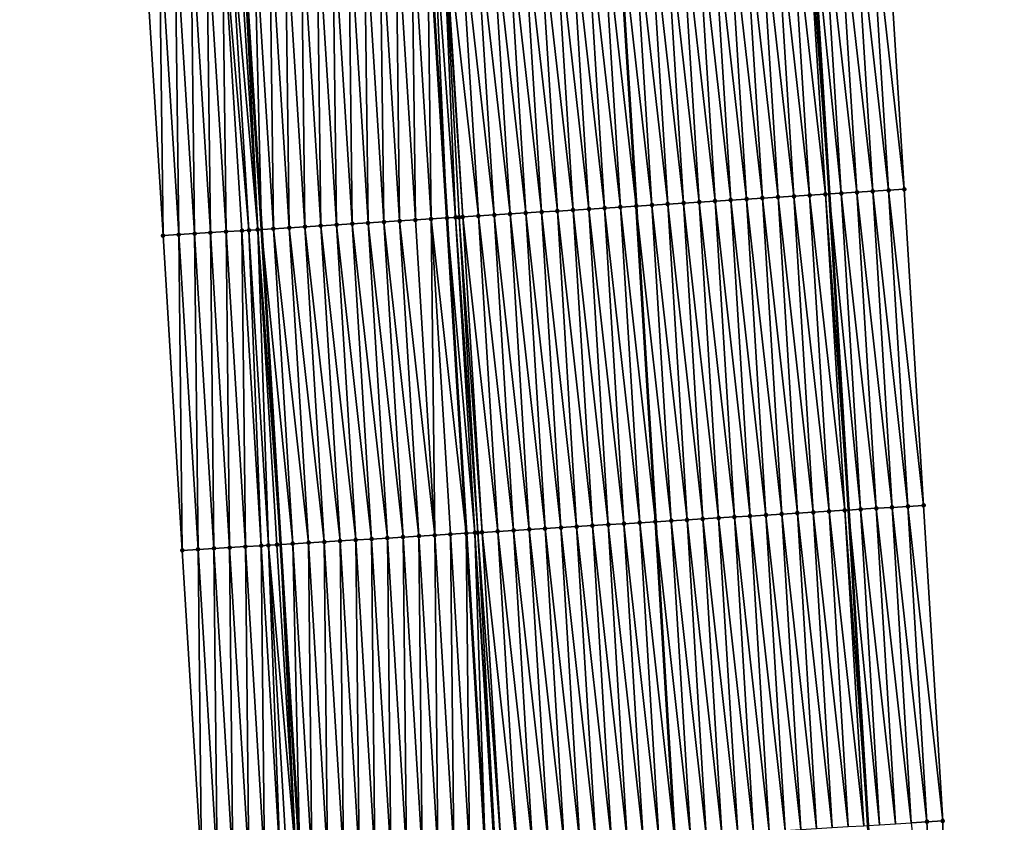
# Model space of a CAD drawing. Header units: feet. Extents: x 2010743 to 2022806, y 818705 to 837694.
# Tile 454 of 531: x 2011372 to 2011434, y 834754 to 834804. Entities that reach past the tile are written whole.
import ezdxf

# ---------------------------------------------------------------- set-up
doc = ezdxf.new("R2010")
doc.units = ezdxf.units.FT
doc.header["$MEASUREMENT"] = 0
for name, color, linetype, lineweight in [('EP_Travel Lane', 172, 'Continuous', 53), ('Road Shots', 141, 'Continuous', 100), ('STRIPING', 60, 'Continuous', 53)]:
    doc.layers.add(name, color=color, linetype=linetype, lineweight=lineweight)
doc.layers.add('I-77-MM17-21_NB-Surface-Border', color=7, linetype='Continuous')
doc.layers.add('I-77-MM17-21_NB-Surface-TIN', color=7, linetype='Continuous')

msp = doc.modelspace()

# ---------------------------------------------------------------- linework, layer by layer
at = {"layer": 'EP_Travel Lane'}
for points in [[(2011413.972, 834933.254, 310.525), (2011415.376, 834913.306, 310.196), (2011416.733, 834893.274, 309.84), (2011418.055, 834873.321, 309.459), (2011419.377, 834853.368, 309.1), (2011420.656, 834833.319, 308.758), (2011421.901, 834813.361, 308.376), (2011423.146, 834793.403, 308.033), (2011424.37, 834773.403, 307.657), (2011425.579, 834753.443, 307.312), (2011426.787, 834733.482, 306.968), (2011427.973, 834713.477, 306.613), (2011429.143, 834693.515, 306.255), (2011430.313, 834673.552, 305.89), (2011431.473, 834653.565, 305.565)], [(2011378.111, 834930.729, 310.823), (2011379.473, 834910.778, 310.478), (2011380.806, 834890.876, 310.144), (2011382.128, 834870.923, 309.784), (2011383.45, 834850.97, 309.402), (2011384.718, 834831.071, 309.036), (2011385.963, 834811.113, 308.699), (2011387.208, 834791.155, 308.328), (2011388.428, 834771.221, 307.975), (2011389.637, 834751.261, 307.616), (2011390.845, 834731.301, 307.257), (2011392.027, 834711.365, 306.903), (2011393.197, 834691.403, 306.541), (2011394.367, 834671.44, 306.18), (2011395.525, 834651.492, 305.828)]]:
    msp.add_polyline3d(points, dxfattribs=at)
at = {"layer": 'I-77-MM17-21_NB-Surface-Border', "color": 3, "linetype": 'Continuous', "lineweight": -3}
for points in [[(2011389.655, 834651.157, 305.649), (2011388.539, 834671.102, 306.005), (2011387.05, 834691.046, 306.347), (2011385.484, 834710.985, 306.705), (2011384.623, 834730.927, 307.073), (2011383.415, 834750.888, 307.417), (2011382.206, 834770.848, 307.764), (2011380.987, 834790.771, 308.127), (2011379.742, 834810.728, 308.507), (2011378.496, 834830.687, 308.847), (2011377.228, 834850.559, 309.211), (2011376.261, 834870.535, 309.597), (2011375.478, 834890.524, 309.974), (2011373.638, 834910.372, 310.299), (2011371.915, 834930.297, 310.642)], [(2011417.113, 834913.429, 310.133), (2011418.473, 834893.391, 309.778), (2011420.799, 834873.506, 309.356), (2011423.126, 834853.62, 308.964), (2011425.405, 834833.618, 308.573), (2011426.65, 834813.661, 308.196), (2011427.895, 834793.703, 307.843), (2011429.12, 834773.694, 307.478), (2011430.328, 834753.734, 307.123), (2011430.539, 834733.712, 306.821), (2011431.725, 834713.7, 306.461), (2011431.897, 834693.678, 306.145), (2011431.07, 834673.597, 305.862), (2011434.225, 834653.725, 305.453)]]:
    msp.add_polyline3d(points, dxfattribs=at)
at = {"layer": 'I-77-MM17-21_NB-Surface-TIN', "color": 128, "linetype": 'Continuous', "lineweight": -3}
for points in [[(2011419.911, 834793.2, 308.118), (2011418.666, 834813.158, 308.47), (2011417.668, 834813.095, 308.487)], [(2011420.909, 834793.262, 308.104), (2011419.664, 834813.22, 308.45), (2011418.666, 834813.158, 308.47)], [(2011419.911, 834793.2, 308.118), (2011420.909, 834793.262, 308.104), (2011418.666, 834813.158, 308.47)], [(2011421.907, 834793.325, 308.082), (2011420.662, 834813.283, 308.428), (2011419.664, 834813.22, 308.45)], [(2011420.909, 834793.262, 308.104), (2011421.907, 834793.325, 308.082), (2011419.664, 834813.22, 308.45)], [(2011422.905, 834793.388, 308.043), (2011421.66, 834813.346, 308.384), (2011420.662, 834813.283, 308.428)], [(2011421.907, 834793.325, 308.082), (2011422.905, 834793.388, 308.043), (2011420.662, 834813.283, 308.428)], [(2011421.66, 834813.346, 308.384), (2011423.146, 834793.403, 308.033), (2011421.901, 834813.361, 308.376)], [(2011422.905, 834793.388, 308.043), (2011423.146, 834793.403, 308.033), (2011421.66, 834813.346, 308.384)], [(2011423.903, 834793.451, 308.001), (2011422.658, 834813.409, 308.352), (2011421.901, 834813.361, 308.376)], [(2011423.903, 834793.451, 308.001), (2011421.901, 834813.361, 308.376), (2011423.146, 834793.403, 308.033)], [(2011424.901, 834793.514, 307.968), (2011423.656, 834813.472, 308.318), (2011422.658, 834813.409, 308.352)], [(2011423.903, 834793.451, 308.001), (2011424.901, 834793.514, 307.968), (2011422.658, 834813.409, 308.352)], [(2011425.899, 834793.577, 307.928), (2011424.654, 834813.535, 308.278), (2011423.656, 834813.472, 308.318)], [(2011424.901, 834793.514, 307.968), (2011425.899, 834793.577, 307.928), (2011423.656, 834813.472, 308.318)], [(2011426.897, 834793.64, 307.883), (2011425.652, 834813.598, 308.236), (2011424.654, 834813.535, 308.278)], [(2011425.899, 834793.577, 307.928), (2011426.897, 834793.64, 307.883), (2011424.654, 834813.535, 308.278)], [(2011427.895, 834793.703, 307.843), (2011426.65, 834813.661, 308.196), (2011425.652, 834813.598, 308.236)], [(2011426.897, 834793.64, 307.883), (2011427.895, 834793.703, 307.843), (2011425.652, 834813.598, 308.236)], [(2011409.931, 834792.574, 308.3), (2011408.686, 834812.532, 308.631), (2011407.688, 834812.469, 308.648)], [(2011408.686, 834812.532, 308.631), (2011410.925, 834792.636, 308.274), (2011409.679, 834812.594, 308.607)], [(2011409.931, 834792.574, 308.3), (2011410.925, 834792.636, 308.274), (2011408.686, 834812.532, 308.631)], [(2011410.929, 834792.636, 308.274), (2011409.684, 834812.595, 308.607), (2011409.679, 834812.594, 308.607)], [(2011410.929, 834792.636, 308.274), (2011409.679, 834812.594, 308.607), (2011410.925, 834792.636, 308.274)], [(2011411.927, 834792.699, 308.263), (2011410.682, 834812.657, 308.605), (2011409.684, 834812.595, 308.607)], [(2011410.929, 834792.636, 308.274), (2011411.927, 834792.699, 308.263), (2011409.684, 834812.595, 308.607)], [(2011412.925, 834792.762, 308.236), (2011411.68, 834812.72, 308.589), (2011410.682, 834812.657, 308.605)], [(2011411.927, 834792.699, 308.263), (2011412.925, 834792.762, 308.236), (2011410.682, 834812.657, 308.605)], [(2011413.923, 834792.824, 308.217), (2011412.678, 834812.782, 308.567), (2011411.68, 834812.72, 308.589)], [(2011412.925, 834792.762, 308.236), (2011413.923, 834792.824, 308.217), (2011411.68, 834812.72, 308.589)], [(2011414.921, 834792.887, 308.197), (2011413.676, 834812.845, 308.547), (2011412.678, 834812.782, 308.567)], [(2011413.923, 834792.824, 308.217), (2011414.921, 834792.887, 308.197), (2011412.678, 834812.782, 308.567)], [(2011415.919, 834792.949, 308.181), (2011414.674, 834812.907, 308.531), (2011413.676, 834812.845, 308.547)], [(2011414.921, 834792.887, 308.197), (2011415.919, 834792.949, 308.181), (2011413.676, 834812.845, 308.547)], [(2011416.917, 834793.012, 308.168), (2011415.672, 834812.97, 308.518), (2011414.674, 834812.907, 308.531)], [(2011415.919, 834792.949, 308.181), (2011416.917, 834793.012, 308.168), (2011414.674, 834812.907, 308.531)], [(2011417.915, 834793.074, 308.151), (2011416.67, 834813.033, 308.503), (2011415.672, 834812.97, 308.518)], [(2011416.917, 834793.012, 308.168), (2011417.915, 834793.074, 308.151), (2011415.672, 834812.97, 308.518)], [(2011418.913, 834793.137, 308.136), (2011417.668, 834813.095, 308.487), (2011416.67, 834813.033, 308.503)], [(2011417.915, 834793.074, 308.151), (2011418.913, 834793.137, 308.136), (2011416.67, 834813.033, 308.503)], [(2011418.913, 834793.137, 308.136), (2011419.911, 834793.2, 308.118), (2011417.668, 834813.095, 308.487)], [(2011399.5, 834791.92, 308.469), (2011398.643, 834811.902, 308.809), (2011398.056, 834811.866, 308.811)], [(2011399.95, 834791.948, 308.466), (2011398.705, 834811.906, 308.808), (2011398.643, 834811.902, 308.809)], [(2011399.5, 834791.92, 308.469), (2011399.72, 834791.933, 308.469), (2011398.643, 834811.902, 308.809)], [(2011399.72, 834791.933, 308.469), (2011399.95, 834791.948, 308.466), (2011398.643, 834811.902, 308.809)], [(2011400.949, 834792.01, 308.45), (2011399.703, 834811.969, 308.792), (2011398.705, 834811.906, 308.808)], [(2011399.95, 834791.948, 308.466), (2011400.949, 834792.01, 308.45), (2011398.705, 834811.906, 308.808)], [(2011401.947, 834792.073, 308.428), (2011400.701, 834812.031, 308.771), (2011399.703, 834811.969, 308.792)], [(2011400.949, 834792.01, 308.45), (2011401.947, 834792.073, 308.428), (2011399.703, 834811.969, 308.792)], [(2011402.945, 834792.136, 308.41), (2011401.699, 834812.094, 308.753), (2011400.701, 834812.031, 308.771)], [(2011401.947, 834792.073, 308.428), (2011402.945, 834792.136, 308.41), (2011400.701, 834812.031, 308.771)], [(2011403.943, 834792.198, 308.393), (2011402.697, 834812.157, 308.735), (2011401.699, 834812.094, 308.753)], [(2011402.945, 834792.136, 308.41), (2011403.943, 834792.198, 308.393), (2011401.699, 834812.094, 308.753)], [(2011404.941, 834792.261, 308.376), (2011403.695, 834812.219, 308.721), (2011402.697, 834812.157, 308.735)], [(2011403.943, 834792.198, 308.393), (2011404.941, 834792.261, 308.376), (2011402.697, 834812.157, 308.735)], [(2011405.939, 834792.324, 308.356), (2011404.693, 834812.282, 308.701), (2011403.695, 834812.219, 308.721)], [(2011404.941, 834792.261, 308.376), (2011405.939, 834792.324, 308.356), (2011403.695, 834812.219, 308.721)], [(2011406.937, 834792.386, 308.337), (2011405.691, 834812.344, 308.679), (2011404.693, 834812.282, 308.701)], [(2011405.939, 834792.324, 308.356), (2011406.937, 834792.386, 308.337), (2011404.693, 834812.282, 308.701)], [(2011407.935, 834792.449, 308.32), (2011406.689, 834812.407, 308.662), (2011405.691, 834812.344, 308.679)], [(2011406.937, 834792.386, 308.337), (2011407.935, 834792.449, 308.32), (2011405.691, 834812.344, 308.679)], [(2011408.933, 834792.511, 308.307), (2011407.688, 834812.469, 308.648), (2011406.689, 834812.407, 308.662)], [(2011407.935, 834792.449, 308.32), (2011408.933, 834792.511, 308.307), (2011406.689, 834812.407, 308.662)], [(2011408.933, 834792.511, 308.307), (2011409.931, 834792.574, 308.3), (2011407.688, 834812.469, 308.648)], [(2011388.972, 834791.265, 308.354), (2011388.724, 834811.285, 308.727), (2011387.726, 834811.223, 308.723)], [(2011389.97, 834791.327, 308.366), (2011389.723, 834811.347, 308.731), (2011388.724, 834811.285, 308.727)], [(2011388.972, 834791.265, 308.354), (2011389.97, 834791.327, 308.366), (2011388.724, 834811.285, 308.727)], [(2011390.968, 834791.389, 308.375), (2011390.721, 834811.409, 308.737), (2011389.723, 834811.347, 308.731)], [(2011389.97, 834791.327, 308.366), (2011390.968, 834791.389, 308.375), (2011389.723, 834811.347, 308.731)], [(2011391.966, 834791.451, 308.385), (2011391.719, 834811.471, 308.744), (2011390.721, 834811.409, 308.737)], [(2011390.968, 834791.389, 308.375), (2011391.966, 834791.451, 308.385), (2011390.721, 834811.409, 308.737)], [(2011392.964, 834791.513, 308.393), (2011392.717, 834811.533, 308.752), (2011391.719, 834811.471, 308.744)], [(2011391.966, 834791.451, 308.385), (2011392.964, 834791.513, 308.393), (2011391.719, 834811.471, 308.744)], [(2011393.962, 834791.575, 308.403), (2011393.715, 834811.596, 308.762), (2011392.717, 834811.533, 308.752)], [(2011392.964, 834791.513, 308.393), (2011393.962, 834791.575, 308.403), (2011392.717, 834811.533, 308.752)], [(2011394.96, 834791.637, 308.414), (2011394.713, 834811.658, 308.772), (2011393.715, 834811.596, 308.762)], [(2011393.962, 834791.575, 308.403), (2011394.96, 834791.637, 308.414), (2011393.715, 834811.596, 308.762)], [(2011395.958, 834791.7, 308.425), (2011395.711, 834811.72, 308.787), (2011394.713, 834811.658, 308.772)], [(2011394.96, 834791.637, 308.414), (2011395.958, 834791.7, 308.425), (2011394.713, 834811.658, 308.772)], [(2011396.956, 834791.762, 308.439), (2011396.709, 834811.782, 308.801), (2011395.711, 834811.72, 308.787)], [(2011395.958, 834791.7, 308.425), (2011396.956, 834791.762, 308.439), (2011395.711, 834811.72, 308.787)], [(2011397.954, 834791.824, 308.455), (2011397.707, 834811.844, 308.808), (2011396.709, 834811.782, 308.801)], [(2011396.956, 834791.762, 308.439), (2011397.954, 834791.824, 308.455), (2011396.709, 834811.782, 308.801)], [(2011398.056, 834811.866, 308.811), (2011397.707, 834811.844, 308.808), (2011398.953, 834791.886, 308.469)], [(2011397.954, 834791.824, 308.455), (2011398.953, 834791.886, 308.469), (2011397.707, 834811.844, 308.808)], [(2011399.5, 834791.92, 308.469), (2011398.056, 834811.866, 308.811), (2011398.953, 834791.886, 308.469)], [(2011380.987, 834790.771, 308.127), (2011380.74, 834810.79, 308.543), (2011379.742, 834810.728, 308.507)], [(2011381.985, 834790.832, 308.162), (2011381.738, 834810.852, 308.576), (2011380.74, 834810.79, 308.543)], [(2011381.985, 834790.832, 308.162), (2011380.74, 834810.79, 308.543), (2011380.987, 834790.771, 308.127)], [(2011382.983, 834790.894, 308.196), (2011382.736, 834810.913, 308.613), (2011381.738, 834810.852, 308.576)], [(2011381.985, 834790.832, 308.162), (2011382.983, 834790.894, 308.196), (2011381.738, 834810.852, 308.576)], [(2011383.981, 834790.956, 308.231), (2011383.734, 834810.975, 308.636), (2011382.736, 834810.913, 308.613)], [(2011382.983, 834790.894, 308.196), (2011383.981, 834790.956, 308.231), (2011382.736, 834810.913, 308.613)], [(2011384.979, 834791.018, 308.253), (2011384.732, 834811.037, 308.661), (2011383.734, 834810.975, 308.636)], [(2011383.981, 834790.956, 308.231), (2011384.979, 834791.018, 308.253), (2011383.734, 834810.975, 308.636)], [(2011386.42, 834791.106, 308.321), (2011385.223, 834811.067, 308.693), (2011384.732, 834811.037, 308.661)], [(2011384.979, 834791.018, 308.253), (2011385.977, 834791.079, 308.292), (2011384.732, 834811.037, 308.661)], [(2011385.977, 834791.079, 308.292), (2011386.42, 834791.106, 308.321), (2011384.732, 834811.037, 308.661)], [(2011386.976, 834791.141, 308.325), (2011385.73, 834811.099, 308.695), (2011385.223, 834811.067, 308.693)], [(2011386.42, 834791.106, 308.321), (2011386.976, 834791.141, 308.325), (2011385.223, 834811.067, 308.693)], [(2011386.976, 834791.141, 308.325), (2011385.963, 834811.113, 308.699), (2011385.73, 834811.099, 308.695)], [(2011386.728, 834811.161, 308.712), (2011385.963, 834811.113, 308.699), (2011387.208, 834791.155, 308.328)], [(2011386.976, 834791.141, 308.325), (2011387.208, 834791.155, 308.328), (2011385.963, 834811.113, 308.699)], [(2011387.974, 834791.203, 308.338), (2011387.726, 834811.223, 308.723), (2011386.728, 834811.161, 308.712)], [(2011387.974, 834791.203, 308.338), (2011386.728, 834811.161, 308.712), (2011387.208, 834791.155, 308.328)], [(2011387.974, 834791.203, 308.338), (2011388.972, 834791.265, 308.354), (2011387.726, 834811.223, 308.723)], [(2011421.135, 834773.206, 307.745), (2011419.911, 834793.2, 308.118), (2011418.913, 834793.137, 308.136)], [(2011422.133, 834773.266, 307.726), (2011420.909, 834793.262, 308.104), (2011419.911, 834793.2, 308.118)], [(2011421.135, 834773.206, 307.745), (2011422.133, 834773.266, 307.726), (2011419.911, 834793.2, 308.118)], [(2011423.131, 834773.327, 307.7), (2011421.907, 834793.325, 308.082), (2011420.909, 834793.262, 308.104)], [(2011422.133, 834773.266, 307.726), (2011423.131, 834773.327, 307.7), (2011420.909, 834793.262, 308.104)], [(2011424.129, 834773.388, 307.666), (2011422.905, 834793.388, 308.043), (2011421.907, 834793.325, 308.082)], [(2011423.131, 834773.327, 307.7), (2011424.129, 834773.388, 307.666), (2011421.907, 834793.325, 308.082)], [(2011422.905, 834793.388, 308.043), (2011424.37, 834773.403, 307.657), (2011423.146, 834793.403, 308.033)], [(2011424.129, 834773.388, 307.666), (2011424.37, 834773.403, 307.657), (2011422.905, 834793.388, 308.043)], [(2011425.127, 834773.449, 307.631), (2011423.903, 834793.451, 308.001), (2011423.146, 834793.403, 308.033)], [(2011425.127, 834773.449, 307.631), (2011423.146, 834793.403, 308.033), (2011424.37, 834773.403, 307.657)], [(2011426.125, 834773.511, 307.595), (2011424.901, 834793.514, 307.968), (2011423.903, 834793.451, 308.001)], [(2011425.127, 834773.449, 307.631), (2011426.125, 834773.511, 307.595), (2011423.903, 834793.451, 308.001)], [(2011427.123, 834773.572, 307.555), (2011425.899, 834793.577, 307.928), (2011424.901, 834793.514, 307.968)], [(2011426.125, 834773.511, 307.595), (2011427.123, 834773.572, 307.555), (2011424.901, 834793.514, 307.968)], [(2011428.122, 834773.633, 307.517), (2011426.897, 834793.64, 307.883), (2011425.899, 834793.577, 307.928)], [(2011427.123, 834773.572, 307.555), (2011428.122, 834773.633, 307.517), (2011425.899, 834793.577, 307.928)], [(2011429.12, 834773.694, 307.478), (2011427.895, 834793.703, 307.843), (2011426.897, 834793.64, 307.883)], [(2011428.122, 834773.633, 307.517), (2011429.12, 834773.694, 307.478), (2011426.897, 834793.64, 307.883)], [(2011411.153, 834772.597, 307.951), (2011409.931, 834792.574, 308.3), (2011408.933, 834792.511, 308.307)], [(2011409.931, 834792.574, 308.3), (2011412.147, 834772.658, 307.925), (2011410.925, 834792.636, 308.274)], [(2011411.153, 834772.597, 307.951), (2011412.147, 834772.658, 307.925), (2011409.931, 834792.574, 308.3)], [(2011412.151, 834772.658, 307.925), (2011410.925, 834792.636, 308.274), (2011412.147, 834772.658, 307.925)], [(2011412.151, 834772.658, 307.925), (2011410.929, 834792.636, 308.274), (2011410.925, 834792.636, 308.274)], [(2011413.149, 834772.719, 307.896), (2011411.927, 834792.699, 308.263), (2011410.929, 834792.636, 308.274)], [(2011412.151, 834772.658, 307.925), (2011413.149, 834772.719, 307.896), (2011410.929, 834792.636, 308.274)], [(2011414.148, 834772.78, 307.865), (2011412.925, 834792.762, 308.236), (2011411.927, 834792.699, 308.263)], [(2011413.149, 834772.719, 307.896), (2011414.148, 834772.78, 307.865), (2011411.927, 834792.699, 308.263)], [(2011415.146, 834772.841, 307.845), (2011413.923, 834792.824, 308.217), (2011412.925, 834792.762, 308.236)], [(2011414.148, 834772.78, 307.865), (2011415.146, 834772.841, 307.845), (2011412.925, 834792.762, 308.236)], [(2011416.144, 834772.902, 307.827), (2011414.921, 834792.887, 308.197), (2011413.923, 834792.824, 308.217)], [(2011415.146, 834772.841, 307.845), (2011416.144, 834772.902, 307.827), (2011413.923, 834792.824, 308.217)], [(2011417.142, 834772.963, 307.809), (2011415.919, 834792.949, 308.181), (2011414.921, 834792.887, 308.197)], [(2011416.144, 834772.902, 307.827), (2011417.142, 834772.963, 307.809), (2011414.921, 834792.887, 308.197)], [(2011418.14, 834773.023, 307.795), (2011416.917, 834793.012, 308.168), (2011415.919, 834792.949, 308.181)], [(2011417.142, 834772.963, 307.809), (2011418.14, 834773.023, 307.795), (2011415.919, 834792.949, 308.181)], [(2011419.138, 834773.084, 307.779), (2011417.915, 834793.074, 308.151), (2011416.917, 834793.012, 308.168)], [(2011418.14, 834773.023, 307.795), (2011419.138, 834773.084, 307.779), (2011416.917, 834793.012, 308.168)], [(2011420.136, 834773.145, 307.762), (2011418.913, 834793.137, 308.136), (2011417.915, 834793.074, 308.151)], [(2011419.138, 834773.084, 307.779), (2011420.136, 834773.145, 307.762), (2011417.915, 834793.074, 308.151)], [(2011420.136, 834773.145, 307.762), (2011421.135, 834773.206, 307.745), (2011418.913, 834793.137, 308.136)], [(2011401.172, 834771.99, 308.112), (2011399.95, 834791.948, 308.466), (2011399.72, 834791.933, 308.469)], [(2011402.17, 834772.051, 308.094), (2011400.949, 834792.01, 308.45), (2011399.95, 834791.948, 308.466)], [(2011401.172, 834771.99, 308.112), (2011402.17, 834772.051, 308.094), (2011399.95, 834791.948, 308.466)], [(2011403.168, 834772.112, 308.073), (2011401.947, 834792.073, 308.428), (2011400.949, 834792.01, 308.45)], [(2011402.17, 834772.051, 308.094), (2011403.168, 834772.112, 308.073), (2011400.949, 834792.01, 308.45)], [(2011404.166, 834772.173, 308.056), (2011402.945, 834792.136, 308.41), (2011401.947, 834792.073, 308.428)], [(2011403.168, 834772.112, 308.073), (2011404.166, 834772.173, 308.056), (2011401.947, 834792.073, 308.428)], [(2011405.164, 834772.233, 308.039), (2011403.943, 834792.198, 308.393), (2011402.945, 834792.136, 308.41)], [(2011404.166, 834772.173, 308.056), (2011405.164, 834772.233, 308.039), (2011402.945, 834792.136, 308.41)], [(2011406.162, 834772.294, 308.023), (2011404.941, 834792.261, 308.376), (2011403.943, 834792.198, 308.393)], [(2011405.164, 834772.233, 308.039), (2011406.162, 834772.294, 308.023), (2011403.943, 834792.198, 308.393)], [(2011407.161, 834772.355, 308.004), (2011405.939, 834792.324, 308.356), (2011404.941, 834792.261, 308.376)], [(2011406.162, 834772.294, 308.023), (2011407.161, 834772.355, 308.004), (2011404.941, 834792.261, 308.376)], [(2011408.159, 834772.416, 307.985), (2011406.937, 834792.386, 308.337), (2011405.939, 834792.324, 308.356)], [(2011407.161, 834772.355, 308.004), (2011408.159, 834772.416, 307.985), (2011405.939, 834792.324, 308.356)], [(2011409.157, 834772.476, 307.971), (2011407.935, 834792.449, 308.32), (2011406.937, 834792.386, 308.337)], [(2011408.159, 834772.416, 307.985), (2011409.157, 834772.476, 307.971), (2011406.937, 834792.386, 308.337)], [(2011410.155, 834772.537, 307.958), (2011408.933, 834792.511, 308.307), (2011407.935, 834792.449, 308.32)], [(2011409.157, 834772.476, 307.971), (2011410.155, 834772.537, 307.958), (2011407.935, 834792.449, 308.32)], [(2011410.155, 834772.537, 307.958), (2011411.153, 834772.597, 307.951), (2011408.933, 834792.511, 308.307)], [(2011391.19, 834771.388, 308.012), (2011389.97, 834791.327, 308.366), (2011388.972, 834791.265, 308.354)], [(2011392.188, 834771.448, 308.021), (2011390.968, 834791.389, 308.375), (2011389.97, 834791.327, 308.366)], [(2011391.19, 834771.388, 308.012), (2011392.188, 834771.448, 308.021), (2011389.97, 834791.327, 308.366)], [(2011393.186, 834771.508, 308.031), (2011391.966, 834791.451, 308.385), (2011390.968, 834791.389, 308.375)], [(2011392.188, 834771.448, 308.021), (2011393.186, 834771.508, 308.031), (2011390.968, 834791.389, 308.375)], [(2011394.184, 834771.568, 308.041), (2011392.964, 834791.513, 308.393), (2011391.966, 834791.451, 308.385)], [(2011393.186, 834771.508, 308.031), (2011394.184, 834771.568, 308.041), (2011391.966, 834791.451, 308.385)], [(2011395.183, 834771.629, 308.051), (2011393.962, 834791.575, 308.403), (2011392.964, 834791.513, 308.393)], [(2011394.184, 834771.568, 308.041), (2011395.183, 834771.629, 308.051), (2011392.964, 834791.513, 308.393)], [(2011396.181, 834771.689, 308.06), (2011394.96, 834791.637, 308.414), (2011393.962, 834791.575, 308.403)], [(2011395.183, 834771.629, 308.051), (2011396.181, 834771.689, 308.06), (2011393.962, 834791.575, 308.403)], [(2011397.179, 834771.749, 308.071), (2011395.958, 834791.7, 308.425), (2011394.96, 834791.637, 308.414)], [(2011396.181, 834771.689, 308.06), (2011397.179, 834771.749, 308.071), (2011394.96, 834791.637, 308.414)], [(2011398.177, 834771.809, 308.086), (2011396.956, 834791.762, 308.439), (2011395.958, 834791.7, 308.425)], [(2011397.179, 834771.749, 308.071), (2011398.177, 834771.809, 308.086), (2011395.958, 834791.7, 308.425)], [(2011398.177, 834771.809, 308.086), (2011397.954, 834791.824, 308.455), (2011396.956, 834791.762, 308.439)], [(2011397.954, 834791.824, 308.455), (2011400.174, 834771.93, 308.11), (2011398.953, 834791.886, 308.469)], [(2011399.175, 834771.869, 308.103), (2011400.174, 834771.93, 308.11), (2011397.954, 834791.824, 308.455)], [(2011398.177, 834771.809, 308.086), (2011399.175, 834771.869, 308.103), (2011397.954, 834791.824, 308.455)], [(2011400.725, 834771.963, 308.114), (2011399.5, 834791.92, 308.469), (2011398.953, 834791.886, 308.469)], [(2011400.725, 834771.963, 308.114), (2011398.953, 834791.886, 308.469), (2011400.174, 834771.93, 308.11)], [(2011400.905, 834771.974, 308.114), (2011399.72, 834791.933, 308.469), (2011399.5, 834791.92, 308.469)], [(2011400.725, 834771.963, 308.114), (2011400.905, 834771.974, 308.114), (2011399.5, 834791.92, 308.469)], [(2011400.905, 834771.974, 308.114), (2011401.172, 834771.99, 308.112), (2011399.72, 834791.933, 308.469)], [(2011382.206, 834770.848, 307.764), (2011381.985, 834790.832, 308.162), (2011380.987, 834790.771, 308.127)], [(2011383.204, 834770.908, 307.803), (2011382.983, 834790.894, 308.196), (2011381.985, 834790.832, 308.162)], [(2011383.204, 834770.908, 307.803), (2011381.985, 834790.832, 308.162), (2011382.206, 834770.848, 307.764)], [(2011384.202, 834770.968, 307.84), (2011383.981, 834790.956, 308.231), (2011382.983, 834790.894, 308.196)], [(2011383.204, 834770.908, 307.803), (2011384.202, 834770.968, 307.84), (2011382.983, 834790.894, 308.196)], [(2011385.201, 834771.027, 307.88), (2011384.979, 834791.018, 308.253), (2011383.981, 834790.956, 308.231)], [(2011384.202, 834770.968, 307.84), (2011385.201, 834771.027, 307.88), (2011383.981, 834790.956, 308.231)], [(2011386.199, 834771.087, 307.904), (2011385.977, 834791.079, 308.292), (2011384.979, 834791.018, 308.253)], [(2011385.201, 834771.027, 307.88), (2011386.199, 834771.087, 307.904), (2011384.979, 834791.018, 308.253)], [(2011387.197, 834771.147, 307.942), (2011386.42, 834791.106, 308.321), (2011385.977, 834791.079, 308.292)], [(2011386.199, 834771.087, 307.904), (2011387.197, 834771.147, 307.942), (2011385.977, 834791.079, 308.292)], [(2011387.656, 834771.174, 307.974), (2011386.976, 834791.141, 308.325), (2011386.42, 834791.106, 308.321)], [(2011387.197, 834771.147, 307.942), (2011387.656, 834771.174, 307.974), (2011386.42, 834791.106, 308.321)], [(2011386.976, 834791.141, 308.325), (2011388.428, 834771.221, 307.975), (2011387.208, 834791.155, 308.328)], [(2011388.195, 834771.207, 307.972), (2011388.428, 834771.221, 307.975), (2011386.976, 834791.141, 308.325)], [(2011387.656, 834771.174, 307.974), (2011388.195, 834771.207, 307.972), (2011386.976, 834791.141, 308.325)], [(2011389.193, 834771.267, 307.987), (2011387.974, 834791.203, 308.338), (2011387.208, 834791.155, 308.328)], [(2011389.193, 834771.267, 307.987), (2011387.208, 834791.155, 308.328), (2011388.428, 834771.221, 307.975)], [(2011390.192, 834771.327, 308), (2011388.972, 834791.265, 308.354), (2011387.974, 834791.203, 308.338)], [(2011389.193, 834771.267, 307.987), (2011390.192, 834771.327, 308), (2011387.974, 834791.203, 308.338)], [(2011390.192, 834771.327, 308), (2011391.19, 834771.388, 308.012), (2011388.972, 834791.265, 308.354)], [(2011423.341, 834753.306, 307.375), (2011422.133, 834773.266, 307.726), (2011421.135, 834773.206, 307.745)], [(2011424.34, 834753.367, 307.353), (2011423.131, 834773.327, 307.7), (2011422.133, 834773.266, 307.726)], [(2011423.341, 834753.306, 307.375), (2011424.34, 834753.367, 307.353), (2011422.133, 834773.266, 307.726)], [(2011425.338, 834753.428, 307.32), (2011424.129, 834773.388, 307.666), (2011423.131, 834773.327, 307.7)], [(2011424.34, 834753.367, 307.353), (2011425.338, 834753.428, 307.32), (2011423.131, 834773.327, 307.7)], [(2011424.129, 834773.388, 307.666), (2011425.579, 834753.443, 307.312), (2011424.37, 834773.403, 307.657)], [(2011425.338, 834753.428, 307.32), (2011425.579, 834753.443, 307.312), (2011424.129, 834773.388, 307.666)], [(2011426.336, 834753.489, 307.287), (2011425.127, 834773.449, 307.631), (2011424.37, 834773.403, 307.657)], [(2011426.336, 834753.489, 307.287), (2011424.37, 834773.403, 307.657), (2011425.579, 834753.443, 307.312)], [(2011427.334, 834753.55, 307.248), (2011426.125, 834773.511, 307.595), (2011425.127, 834773.449, 307.631)], [(2011426.336, 834753.489, 307.287), (2011427.334, 834753.55, 307.248), (2011425.127, 834773.449, 307.631)], [(2011428.332, 834753.611, 307.205), (2011427.123, 834773.572, 307.555), (2011426.125, 834773.511, 307.595)], [(2011427.334, 834753.55, 307.248), (2011428.332, 834753.611, 307.205), (2011426.125, 834773.511, 307.595)], [(2011429.33, 834753.672, 307.163), (2011428.122, 834773.633, 307.517), (2011427.123, 834773.572, 307.555)], [(2011428.332, 834753.611, 307.205), (2011429.33, 834753.672, 307.163), (2011427.123, 834773.572, 307.555)], [(2011430.328, 834753.734, 307.123), (2011429.12, 834773.694, 307.478), (2011428.122, 834773.633, 307.517)], [(2011429.33, 834753.672, 307.163), (2011430.328, 834753.734, 307.123), (2011428.122, 834773.633, 307.517)], [(2011411.153, 834772.597, 307.951), (2011413.355, 834752.698, 307.579), (2011412.147, 834772.658, 307.925)], [(2011413.36, 834752.698, 307.579), (2011412.147, 834772.658, 307.925), (2011413.355, 834752.698, 307.579)], [(2011413.36, 834752.698, 307.579), (2011412.151, 834772.658, 307.925), (2011412.147, 834772.658, 307.925)], [(2011414.358, 834752.759, 307.555), (2011413.149, 834772.719, 307.896), (2011412.151, 834772.658, 307.925)], [(2011413.36, 834752.698, 307.579), (2011414.358, 834752.759, 307.555), (2011412.151, 834772.658, 307.925)], [(2011415.356, 834752.82, 307.516), (2011414.148, 834772.78, 307.865), (2011413.149, 834772.719, 307.896)], [(2011414.358, 834752.759, 307.555), (2011415.356, 834752.82, 307.516), (2011413.149, 834772.719, 307.896)], [(2011416.354, 834752.881, 307.491), (2011415.146, 834772.841, 307.845), (2011414.148, 834772.78, 307.865)], [(2011415.356, 834752.82, 307.516), (2011416.354, 834752.881, 307.491), (2011414.148, 834772.78, 307.865)], [(2011417.352, 834752.942, 307.471), (2011416.144, 834772.902, 307.827), (2011415.146, 834772.841, 307.845)], [(2011416.354, 834752.881, 307.491), (2011417.352, 834752.942, 307.471), (2011415.146, 834772.841, 307.845)], [(2011418.351, 834753.002, 307.457), (2011417.142, 834772.963, 307.809), (2011416.144, 834772.902, 307.827)], [(2011417.352, 834752.942, 307.471), (2011418.351, 834753.002, 307.457), (2011416.144, 834772.902, 307.827)], [(2011419.349, 834753.063, 307.446), (2011418.14, 834773.023, 307.795), (2011417.142, 834772.963, 307.809)], [(2011418.351, 834753.002, 307.457), (2011419.349, 834753.063, 307.446), (2011417.142, 834772.963, 307.809)], [(2011420.347, 834753.124, 307.43), (2011419.138, 834773.084, 307.779), (2011418.14, 834773.023, 307.795)], [(2011419.349, 834753.063, 307.446), (2011420.347, 834753.124, 307.43), (2011418.14, 834773.023, 307.795)], [(2011421.345, 834753.184, 307.414), (2011420.136, 834773.145, 307.762), (2011419.138, 834773.084, 307.779)], [(2011420.347, 834753.124, 307.43), (2011421.345, 834753.184, 307.414), (2011419.138, 834773.084, 307.779)], [(2011422.343, 834753.245, 307.395), (2011421.135, 834773.206, 307.745), (2011420.136, 834773.145, 307.762)], [(2011421.345, 834753.184, 307.414), (2011422.343, 834753.245, 307.395), (2011420.136, 834773.145, 307.762)], [(2011422.343, 834753.245, 307.395), (2011423.341, 834753.306, 307.375), (2011421.135, 834773.206, 307.745)], [(2011403.378, 834752.091, 307.743), (2011402.17, 834772.051, 308.094), (2011401.172, 834771.99, 308.112)], [(2011404.376, 834752.151, 307.722), (2011403.168, 834772.112, 308.073), (2011402.17, 834772.051, 308.094)], [(2011403.378, 834752.091, 307.743), (2011404.376, 834752.151, 307.722), (2011402.17, 834772.051, 308.094)], [(2011405.375, 834752.212, 307.704), (2011404.166, 834772.173, 308.056), (2011403.168, 834772.112, 308.073)], [(2011404.376, 834752.151, 307.722), (2011405.375, 834752.212, 307.704), (2011403.168, 834772.112, 308.073)], [(2011406.373, 834752.273, 307.688), (2011405.164, 834772.233, 308.039), (2011404.166, 834772.173, 308.056)], [(2011405.375, 834752.212, 307.704), (2011406.373, 834752.273, 307.688), (2011404.166, 834772.173, 308.056)], [(2011407.371, 834752.334, 307.672), (2011406.162, 834772.294, 308.023), (2011405.164, 834772.233, 308.039)], [(2011406.373, 834752.273, 307.688), (2011407.371, 834752.334, 307.672), (2011405.164, 834772.233, 308.039)], [(2011408.369, 834752.394, 307.653), (2011407.161, 834772.355, 308.004), (2011406.162, 834772.294, 308.023)], [(2011407.371, 834752.334, 307.672), (2011408.369, 834752.394, 307.653), (2011406.162, 834772.294, 308.023)], [(2011409.367, 834752.455, 307.636), (2011408.159, 834772.416, 307.985), (2011407.161, 834772.355, 308.004)], [(2011408.369, 834752.394, 307.653), (2011409.367, 834752.455, 307.636), (2011407.161, 834772.355, 308.004)], [(2011410.365, 834752.516, 307.622), (2011409.157, 834772.476, 307.971), (2011408.159, 834772.416, 307.985)], [(2011409.367, 834752.455, 307.636), (2011410.365, 834752.516, 307.622), (2011408.159, 834772.416, 307.985)], [(2011411.364, 834752.576, 307.61), (2011410.155, 834772.537, 307.958), (2011409.157, 834772.476, 307.971)], [(2011410.365, 834752.516, 307.622), (2011411.364, 834752.576, 307.61), (2011409.157, 834772.476, 307.971)], [(2011412.362, 834752.637, 307.605), (2011411.153, 834772.597, 307.951), (2011410.155, 834772.537, 307.958)], [(2011411.364, 834752.576, 307.61), (2011412.362, 834752.637, 307.605), (2011410.155, 834772.537, 307.958)], [(2011412.362, 834752.637, 307.605), (2011413.355, 834752.698, 307.579), (2011411.153, 834772.597, 307.951)], [(2011391.4, 834751.367, 307.642), (2011391.19, 834771.388, 308.012), (2011390.192, 834771.327, 308)], [(2011392.398, 834751.427, 307.655), (2011392.188, 834771.448, 308.021), (2011391.19, 834771.388, 308.012)], [(2011391.4, 834751.367, 307.642), (2011392.398, 834751.427, 307.655), (2011391.19, 834771.388, 308.012)], [(2011393.397, 834751.488, 307.664), (2011393.186, 834771.508, 308.031), (2011392.188, 834771.448, 308.021)], [(2011392.398, 834751.427, 307.655), (2011393.397, 834751.488, 307.664), (2011392.188, 834771.448, 308.021)], [(2011394.395, 834751.548, 307.673), (2011394.184, 834771.568, 308.041), (2011393.186, 834771.508, 308.031)], [(2011393.397, 834751.488, 307.664), (2011394.395, 834751.548, 307.673), (2011393.186, 834771.508, 308.031)], [(2011395.393, 834751.608, 307.682), (2011395.183, 834771.629, 308.051), (2011394.184, 834771.568, 308.041)], [(2011394.395, 834751.548, 307.673), (2011395.393, 834751.608, 307.682), (2011394.184, 834771.568, 308.041)], [(2011396.391, 834751.668, 307.691), (2011396.181, 834771.689, 308.06), (2011395.183, 834771.629, 308.051)], [(2011395.393, 834751.608, 307.682), (2011396.391, 834751.668, 307.691), (2011395.183, 834771.629, 308.051)], [(2011397.389, 834751.729, 307.701), (2011397.179, 834771.749, 308.071), (2011396.181, 834771.689, 308.06)], [(2011396.391, 834751.668, 307.691), (2011397.389, 834751.729, 307.701), (2011396.181, 834771.689, 308.06)], [(2011398.387, 834751.789, 307.713), (2011398.177, 834771.809, 308.086), (2011397.179, 834771.749, 308.071)], [(2011397.389, 834751.729, 307.701), (2011398.387, 834751.789, 307.713), (2011397.179, 834771.749, 308.071)], [(2011399.386, 834751.849, 307.727), (2011399.175, 834771.869, 308.103), (2011398.177, 834771.809, 308.086)], [(2011398.387, 834751.789, 307.713), (2011399.386, 834751.849, 307.727), (2011398.177, 834771.809, 308.086)], [(2011400.384, 834751.909, 307.748), (2011400.174, 834771.93, 308.11), (2011399.175, 834771.869, 308.103)], [(2011399.386, 834751.849, 307.727), (2011400.384, 834751.909, 307.748), (2011399.175, 834771.869, 308.103)], [(2011400.725, 834771.963, 308.114), (2011400.174, 834771.93, 308.11), (2011401.382, 834751.969, 307.76)], [(2011400.384, 834751.909, 307.748), (2011401.382, 834751.969, 307.76), (2011400.174, 834771.93, 308.11)], [(2011401.998, 834752.007, 307.762), (2011400.905, 834771.974, 308.114), (2011400.725, 834771.963, 308.114)], [(2011401.934, 834752.003, 307.762), (2011400.725, 834771.963, 308.114), (2011401.382, 834751.969, 307.76)], [(2011401.934, 834752.003, 307.762), (2011401.998, 834752.007, 307.762), (2011400.725, 834771.963, 308.114)], [(2011402.38, 834752.03, 307.758), (2011401.172, 834771.99, 308.112), (2011400.905, 834771.974, 308.114)], [(2011401.998, 834752.007, 307.762), (2011402.38, 834752.03, 307.758), (2011400.905, 834771.974, 308.114)], [(2011402.38, 834752.03, 307.758), (2011403.378, 834752.091, 307.743), (2011401.172, 834771.99, 308.112)], [(2011383.415, 834750.888, 307.417), (2011383.204, 834770.908, 307.803), (2011382.206, 834770.848, 307.764)], [(2011384.413, 834750.948, 307.451), (2011384.202, 834770.968, 307.84), (2011383.204, 834770.908, 307.803)], [(2011384.413, 834750.948, 307.451), (2011383.204, 834770.908, 307.803), (2011383.415, 834750.888, 307.417)], [(2011385.411, 834751.007, 307.484), (2011385.201, 834771.027, 307.88), (2011384.202, 834770.968, 307.84)], [(2011384.413, 834750.948, 307.451), (2011385.411, 834751.007, 307.484), (2011384.202, 834770.968, 307.84)], [(2011386.409, 834751.067, 307.521), (2011386.199, 834771.087, 307.904), (2011385.201, 834771.027, 307.88)], [(2011385.411, 834751.007, 307.484), (2011386.409, 834751.067, 307.521), (2011385.201, 834771.027, 307.88)], [(2011387.407, 834751.127, 307.545), (2011387.197, 834771.147, 307.942), (2011386.199, 834771.087, 307.904)], [(2011386.409, 834751.067, 307.521), (2011387.407, 834751.127, 307.545), (2011386.199, 834771.087, 307.904)], [(2011388.406, 834751.187, 307.578), (2011387.656, 834771.174, 307.974), (2011387.197, 834771.147, 307.942)], [(2011387.407, 834751.127, 307.545), (2011388.406, 834751.187, 307.578), (2011387.197, 834771.147, 307.942)], [(2011389.404, 834751.247, 307.612), (2011388.195, 834771.207, 307.972), (2011387.656, 834771.174, 307.974)], [(2011388.406, 834751.187, 307.578), (2011388.82, 834751.212, 307.602), (2011387.656, 834771.174, 307.974)], [(2011388.82, 834751.212, 307.602), (2011389.404, 834751.247, 307.612), (2011387.656, 834771.174, 307.974)], [(2011389.404, 834751.247, 307.612), (2011388.428, 834771.221, 307.975), (2011388.195, 834771.207, 307.972)], [(2011389.193, 834771.267, 307.987), (2011388.428, 834771.221, 307.975), (2011389.637, 834751.261, 307.616)], [(2011389.404, 834751.247, 307.612), (2011389.637, 834751.261, 307.616), (2011388.428, 834771.221, 307.975)], [(2011390.402, 834751.307, 307.631), (2011390.192, 834771.327, 308), (2011389.193, 834771.267, 307.987)], [(2011390.402, 834751.307, 307.631), (2011389.193, 834771.267, 307.987), (2011389.637, 834751.261, 307.616)], [(2011390.402, 834751.307, 307.631), (2011391.4, 834751.367, 307.642), (2011390.192, 834771.327, 308)], [(2011430.539, 834733.712, 306.821), (2011429.33, 834753.672, 307.163), (2011428.332, 834753.611, 307.205)], [(2011430.539, 834733.712, 306.821), (2011430.328, 834753.734, 307.123), (2011429.33, 834753.672, 307.163)]]:
    msp.add_3dface(points, dxfattribs=at)
at = {"layer": 'Road Shots', "lineweight": 100}
for p in [(2011419.911, 834793.2, 308.118), (2011420.909, 834793.262, 308.104), (2011421.907, 834793.325, 308.082), (2011422.905, 834793.388, 308.043), (2011423.903, 834793.451, 308.001), (2011424.901, 834793.514, 307.968), (2011425.899, 834793.577, 307.928), (2011426.897, 834793.64, 307.883), (2011427.895, 834793.703, 307.843), (2011409.931, 834792.574, 308.3), (2011410.929, 834792.636, 308.274), (2011411.927, 834792.699, 308.263), (2011412.925, 834792.762, 308.236), (2011413.923, 834792.824, 308.217), (2011414.921, 834792.887, 308.197), (2011415.919, 834792.949, 308.181), (2011416.917, 834793.012, 308.168), (2011417.915, 834793.074, 308.151), (2011418.913, 834793.137, 308.136), (2011399.95, 834791.948, 308.466), (2011400.949, 834792.01, 308.45), (2011401.947, 834792.073, 308.428), (2011402.945, 834792.136, 308.41), (2011403.943, 834792.198, 308.393), (2011404.941, 834792.261, 308.376), (2011405.939, 834792.324, 308.356), (2011406.937, 834792.386, 308.337), (2011407.935, 834792.449, 308.32), (2011408.933, 834792.511, 308.307), (2011389.97, 834791.327, 308.366), (2011390.968, 834791.389, 308.375), (2011391.966, 834791.451, 308.385), (2011392.964, 834791.513, 308.393), (2011393.962, 834791.575, 308.403), (2011394.96, 834791.637, 308.414), (2011395.958, 834791.7, 308.425), (2011396.956, 834791.762, 308.439), (2011397.954, 834791.824, 308.455), (2011398.952, 834791.886, 308.469), (2011399.5, 834791.92, 308.469), (2011399.72, 834791.933, 308.469), (2011380.987, 834790.771, 308.127), (2011381.985, 834790.832, 308.162), (2011382.983, 834790.894, 308.196), (2011383.981, 834790.956, 308.231), (2011384.979, 834791.018, 308.253), (2011385.977, 834791.079, 308.292), (2011386.42, 834791.106, 308.321), (2011386.976, 834791.141, 308.325), (2011387.974, 834791.203, 308.338), (2011388.972, 834791.265, 308.354), (2011422.133, 834773.266, 307.726), (2011423.131, 834773.327, 307.7), (2011424.129, 834773.388, 307.666), (2011425.127, 834773.449, 307.631), (2011426.125, 834773.511, 307.595), (2011427.123, 834773.572, 307.555), (2011428.122, 834773.633, 307.517), (2011429.12, 834773.694, 307.478), (2011412.151, 834772.658, 307.925), (2011413.149, 834772.719, 307.896), (2011414.148, 834772.78, 307.865), (2011415.146, 834772.841, 307.845), (2011416.144, 834772.902, 307.827), (2011417.142, 834772.963, 307.809), (2011418.14, 834773.023, 307.795), (2011419.138, 834773.084, 307.779), (2011420.136, 834773.145, 307.762), (2011421.135, 834773.206, 307.745), (2011402.17, 834772.051, 308.094), (2011403.168, 834772.112, 308.073), (2011404.166, 834772.173, 308.056), (2011405.164, 834772.233, 308.039), (2011406.162, 834772.294, 308.023), (2011407.161, 834772.355, 308.004), (2011408.159, 834772.416, 307.985), (2011409.157, 834772.476, 307.971), (2011410.155, 834772.537, 307.958), (2011411.153, 834772.597, 307.951), (2011391.19, 834771.388, 308.012), (2011392.188, 834771.448, 308.021), (2011393.186, 834771.508, 308.031), (2011394.184, 834771.568, 308.041), (2011395.183, 834771.629, 308.051), (2011396.181, 834771.689, 308.06), (2011397.179, 834771.749, 308.071), (2011398.177, 834771.809, 308.086), (2011399.175, 834771.869, 308.103), (2011400.173, 834771.93, 308.11), (2011400.725, 834771.963, 308.114), (2011400.905, 834771.974, 308.114), (2011401.172, 834771.99, 308.112), (2011382.206, 834770.848, 307.764), (2011383.204, 834770.908, 307.803), (2011384.202, 834770.968, 307.84), (2011385.201, 834771.027, 307.88), (2011386.199, 834771.087, 307.904), (2011387.197, 834771.147, 307.942), (2011387.656, 834771.174, 307.974), (2011388.195, 834771.207, 307.972), (2011389.193, 834771.267, 307.987), (2011390.192, 834771.327, 308), (2011429.33, 834753.672, 307.163), (2011430.328, 834753.734, 307.123)]:
    msp.add_point(p, dxfattribs=at)
at = {"layer": 'STRIPING'}
for points in [[(2011401.762, 834932.392, 310.748), (2011403.163, 834912.444, 310.41), (2011404.515, 834892.456, 310.07), (2011405.837, 834872.503, 309.706), (2011407.159, 834852.55, 309.339), (2011408.434, 834832.552, 308.978), (2011409.679, 834812.594, 308.607), (2011410.925, 834792.636, 308.274), (2011412.147, 834772.658, 307.925), (2011413.355, 834752.698, 307.579), (2011414.564, 834732.737, 307.223), (2011415.748, 834712.756, 306.885), (2011416.918, 834692.794, 306.504), (2011418.088, 834672.831, 306.137), (2011419.248, 834652.858, 305.782)], [(2011389.776, 834931.546, 310.938), (2011391.178, 834911.598, 310.599), (2011392.531, 834891.654, 310.263), (2011393.86, 834871.702, 309.904), (2011395.188, 834851.749, 309.535), (2011396.462, 834831.802, 309.179), (2011397.707, 834811.844, 308.808), (2011398.953, 834791.886, 308.469), (2011400.174, 834771.93, 308.11), (2011401.382, 834751.969, 307.76), (2011402.591, 834732.009, 307.394), (2011403.774, 834712.051, 307.047), (2011404.944, 834692.089, 306.679), (2011406.114, 834672.127, 306.309), (2011407.27, 834652.165, 305.964)]]:
    msp.add_polyline3d(points, dxfattribs=at)

doc.saveas('drawing.dxf')
